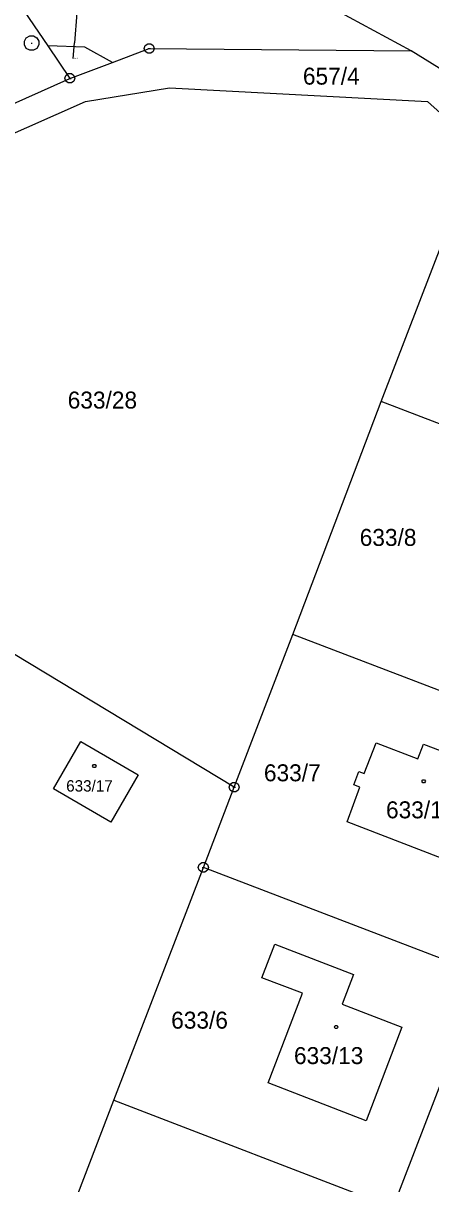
# Model space of a CAD drawing. Extents: x -759060 to -757386, y -1172273 to -1170948.
# Drawn here: x -758162.6 to -758121.7, y -1171296.1 to -1171179.8 of the extents above; entities that cross this region are included whole.
import ezdxf

# ---------------------------------------------------------------- set-up
doc = ezdxf.new("R2010")
doc.units = 0
for name, color, linetype in [('Vrstva 1', 7, 'Continuous'), ('Vrstva 12', 7, 'Continuous'), ('Vrstva 2', 7, 'Continuous'), ('Vrstva 5', 7, 'Continuous'), ('Vrstva 7', 7, 'Continuous'), ('Vrstva 8', 7, 'Continuous')]:
    doc.layers.add(name, color=color, linetype=linetype)

msp = doc.modelspace()

# ---------------------------------------------------------------- linework, layer by layer
at = {"layer": 'Vrstva 1'}
for p, q in [((-758123.67, -1171182.58), (-758146.35, -1171170.28)), ((-758163.98, -1171176.36), (-758160.09, -1171182.09)), ((-758156.38, -1171182.22), (-758160.09, -1171182.09)), ((-758160.09, -1171182.09), (-758157.88, -1171185.34)), ((-758153.61, -1171183.74), (-758156.38, -1171182.22)), ((-758153.61, -1171183.74), (-758149.92, -1171182.36)), ((-758149.92, -1171182.36), (-758123.67, -1171182.58)), ((-758120.17, -1171184.74), (-758123.67, -1171182.58)), ((-758157.88, -1171185.34), (-758153.61, -1171183.74)), ((-758179.24, -1171194.89), (-758157.88, -1171185.34)), ((-758156.33, -1171187.65), (-758147.9, -1171186.3)), ((-758147.9, -1171186.3), (-758122.03, -1171187.65)), ((-758176.41, -1171196.53), (-758156.33, -1171187.65)), ((-758122.03, -1171187.65), (-758116.89, -1171192.29)), ((-758126.67, -1171217.73), (-758117.31, -1171193.37)), ((-758135.53, -1171241.06), (-758126.67, -1171217.73)), ((-758098.72, -1171228.44), (-758126.67, -1171217.73)), ((-758141.41, -1171256.36), (-758195.02, -1171223.98)), ((-758141.41, -1171256.36), (-758135.53, -1171241.06)), ((-758107.56, -1171251.77), (-758135.53, -1171241.06)), ((-758159.54, -1171256.52), (-758156.8, -1171251.78)), ((-758156.8, -1171251.78), (-758151.05, -1171255.11)), ((-758128.37, -1171254.98), (-758127.18, -1171251.91)), ((-758127.18, -1171251.91), (-758122.99, -1171253.5)), ((-758122.99, -1171253.5), (-758122.42, -1171252.04)), ((-758122.42, -1171252.04), (-758115.22, -1171254.83)), ((-758129.41, -1171256.12), (-758128.91, -1171254.77)), ((-758128.91, -1171254.77), (-758128.37, -1171254.98)), ((-758151.05, -1171255.11), (-758153.79, -1171259.84)), ((-758153.79, -1171259.84), (-758159.54, -1171256.52)), ((-758144.5, -1171264.39), (-758141.41, -1171256.36)), ((-758130.07, -1171259.83), (-758128.8, -1171256.34)), ((-758128.8, -1171256.34), (-758129.41, -1171256.12)), ((-758118.67, -1171264.22), (-758130.07, -1171259.83)), ((-758153.47, -1171287.72), (-758144.5, -1171264.39)), ((-758116.52, -1171275.1), (-758144.5, -1171264.39)), ((-758138.63, -1171275.44), (-758137.35, -1171272.08)), ((-758137.35, -1171272.08), (-758129.44, -1171275.12)), ((-758134.56, -1171276.99), (-758138.63, -1171275.44)), ((-758129.44, -1171275.12), (-758130.58, -1171278.09)), ((-758116.52, -1171275.1), (-758125.5, -1171298.45)), ((-758137.99, -1171285.98), (-758134.56, -1171276.99)), ((-758130.58, -1171278.09), (-758124.61, -1171280.4)), ((-758124.61, -1171280.4), (-758128.19, -1171289.76)), ((-758128.19, -1171289.76), (-758137.99, -1171285.98)), ((-758162.44, -1171311.06), (-758153.47, -1171287.72)), ((-758153.47, -1171287.72), (-758125.5, -1171298.45))]:
    msp.add_line(p, q, dxfattribs=at)
at = {"layer": 'Vrstva 12'}
for p, q in [((-758159.54, -1171256.52), (-758156.8, -1171251.78)), ((-758156.8, -1171251.78), (-758151.05, -1171255.11)), ((-758128.37, -1171254.98), (-758127.18, -1171251.91)), ((-758127.18, -1171251.91), (-758122.99, -1171253.5)), ((-758122.99, -1171253.5), (-758122.42, -1171252.04)), ((-758122.42, -1171252.04), (-758115.22, -1171254.83)), ((-758129.41, -1171256.12), (-758128.91, -1171254.77)), ((-758128.91, -1171254.77), (-758128.37, -1171254.98)), ((-758151.05, -1171255.11), (-758153.79, -1171259.84)), ((-758153.79, -1171259.84), (-758159.54, -1171256.52)), ((-758130.07, -1171259.83), (-758128.8, -1171256.34)), ((-758128.8, -1171256.34), (-758129.41, -1171256.12)), ((-758118.67, -1171264.22), (-758130.07, -1171259.83)), ((-758138.63, -1171275.44), (-758137.35, -1171272.08)), ((-758137.35, -1171272.08), (-758129.44, -1171275.12)), ((-758134.56, -1171276.99), (-758138.63, -1171275.44)), ((-758129.44, -1171275.12), (-758130.58, -1171278.09)), ((-758137.99, -1171285.98), (-758134.56, -1171276.99)), ((-758130.58, -1171278.09), (-758124.61, -1171280.4)), ((-758124.61, -1171280.4), (-758128.19, -1171289.76)), ((-758128.19, -1171289.76), (-758137.99, -1171285.98))]:
    msp.add_line(p, q, dxfattribs=at)
at = {"layer": 'Vrstva 5'}
for points in [[(-758155.35, -1171254.09), (-758155.26, -1171254.24), (-758155.35, -1171254.39), (-758155.53, -1171254.39), (-758155.62, -1171254.24), (-758155.53, -1171254.09)], [(-758122.33, -1171255.6), (-758122.24, -1171255.75), (-758122.33, -1171255.9), (-758122.51, -1171255.9), (-758122.6, -1171255.75), (-758122.51, -1171255.6)], [(-758131.1, -1171280.24), (-758131.01, -1171280.39), (-758131.1, -1171280.54), (-758131.28, -1171280.54), (-758131.37, -1171280.39), (-758131.28, -1171280.24)]]:
    msp.add_lwpolyline(points, close=True, dxfattribs=at)
at = {"layer": 'Vrstva 7'}
for p in [(-758157.186, -1171178.779), (-758157.54, -1171183.36)]:
    msp.add_line(p, (-758157.42, -1171181.77), dxfattribs=at)
at = {"layer": 'Vrstva 8'}
for p, q in [((-758161.76, -1171181.8), (-758161.66, -1171181.8)), ((-758150.04, -1171182.36), (-758149.8, -1171182.36)), ((-758158, -1171185.34), (-758157.76, -1171185.34)), ((-758141.53, -1171256.36), (-758141.29, -1171256.36)), ((-758144.62, -1171264.39), (-758144.38, -1171264.39))]:
    msp.add_line(p, q, dxfattribs=at)
for points in [[(-758161.52, -1171181.08), (-758161.18, -1171181.27), (-758160.99, -1171181.61), (-758160.99, -1171182), (-758161.18, -1171182.34), (-758161.52, -1171182.53), (-758161.91, -1171182.53), (-758162.25, -1171182.34), (-758162.44, -1171182), (-758162.44, -1171181.61), (-758162.25, -1171181.27), (-758161.91, -1171181.08)], [(-758149.77, -1171181.88), (-758149.52, -1171182.06), (-758149.42, -1171182.35), (-758149.52, -1171182.64), (-758149.77, -1171182.82), (-758150.08, -1171182.82), (-758150.33, -1171182.64), (-758150.43, -1171182.35), (-758150.33, -1171182.06), (-758150.08, -1171181.88)], [(-758157.73, -1171184.86), (-758157.48, -1171185.04), (-758157.38, -1171185.33), (-758157.48, -1171185.62), (-758157.73, -1171185.8), (-758158.04, -1171185.8), (-758158.29, -1171185.62), (-758158.39, -1171185.33), (-758158.29, -1171185.04), (-758158.04, -1171184.86)], [(-758141.26, -1171255.88), (-758141.01, -1171256.06), (-758140.91, -1171256.35), (-758141.01, -1171256.64), (-758141.26, -1171256.82), (-758141.57, -1171256.82), (-758141.82, -1171256.64), (-758141.92, -1171256.35), (-758141.82, -1171256.06), (-758141.57, -1171255.88)], [(-758144.35, -1171263.91), (-758144.1, -1171264.09), (-758144, -1171264.38), (-758144.1, -1171264.67), (-758144.35, -1171264.85), (-758144.66, -1171264.85), (-758144.91, -1171264.67), (-758145.01, -1171264.38), (-758144.91, -1171264.09), (-758144.66, -1171263.91)]]:
    msp.add_lwpolyline(points, close=True, dxfattribs=at)

# ---------------------------------------------------------------- texts
at = {"layer": 'Vrstva 2'}
for s, height, p in [('799/33', 0.1, (-758157.526, -1171183.36)), ('657/4', 1.7, (-758134.52, -1171185.97)), ('633/28', 1.7, (-758158.1, -1171218.42)), ('633/8', 1.7, (-758128.827, -1171232.18)), ('633/7', 1.7, (-758138.427, -1171255.76)), ('633/17', 1.14, (-758158.251, -1171256.79)), ('633/11', 1.7, (-758126.19, -1171259.47)), ('633/6', 1.7, (-758147.727, -1171280.54)), ('633/13', 1.7, (-758135.416, -1171284.09))]:
    msp.add_text(s, height=height, dxfattribs=at).set_placement(p)

doc.saveas('drawing.dxf')
